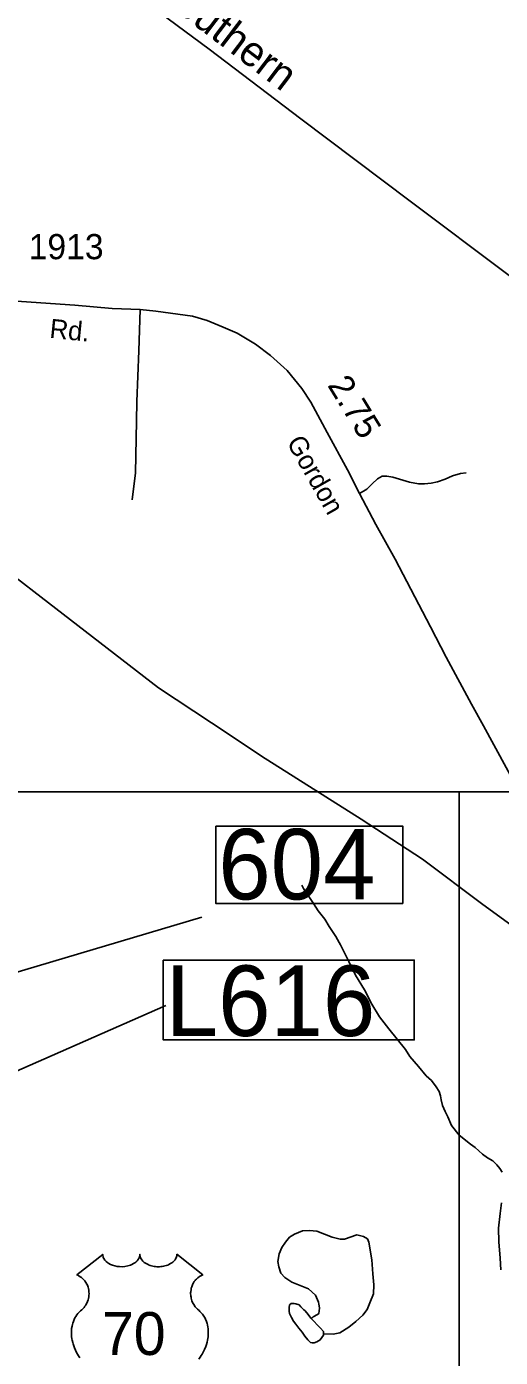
# Model space of a CAD drawing. Extents: x 2082433 to 2279600, y 546599 to 755198.
# Drawn here: x 2176960 to 2179314, y 671670 to 678274 of the extents above; entities that cross this region are included whole.
import ezdxf

# ---------------------------------------------------------------- set-up
doc = ezdxf.new("R2010")
doc.units = 0
for name, color, linetype in [('Exist Hydrographic Misc Water Feature', 7, 'Continuous'), ('Exist Railroad Mainline', 7, 'Continuous'), ('Exist Railroad Mainline Label', 7, 'Continuous'), ('Exist Road Non-System Type 51', 7, 'Continuous'), ('Exist Road Primary US Shield CELL', 7, 'Continuous'), ('Exist Road Primary US Shield Number Label', 7, 'Continuous'), ('Exist Road Primary US Structure Cantilever Sign Number Label', 7, 'Continuous'), ('Exist Road Primary US Structure Standard Bridge Number Label', 7, 'Continuous'), ('Exist Road Secondary Mileage Hundredths English Label', 7, 'Continuous'), ('Exist Road Secondary Type 51 Attributed', 7, 'Continuous'), ('Exist Road Secondary Type 51 Label', 7, 'Continuous'), ('Exist Road Secondary Type 51 Number Label', 7, 'Continuous'), ('Exist Utilities Electrical Transmission Line', 7, 'Continuous'), ('Map Preparation Inset Cut Line', 7, 'Continuous')]:
    doc.layers.add(name, color=color, linetype=linetype)

msp = doc.modelspace()

# ---------------------------------------------------------------- linework, layer by layer
at = {"layer": 'Exist Hydrographic Misc Water Feature'}
for points in [[(2178328.2, 674013.2), (2178336.2, 673997.4), (2178358.7, 673961.5), (2178384.8, 673921.5), (2178408.9, 673885.8), (2178441.1, 673844), (2178463.1, 673808.2), (2178495.7, 673758.3), (2178513.5, 673728.4), (2178519.7, 673716.6), (2178560.5, 673634.5), (2178594.7, 673566.9), (2178639, 673493.3), (2178675.7, 673423.2), (2178713.4, 673359.5), (2178760.2, 673299.8), (2178800.4, 673248.3), (2178842.6, 673198.4), (2178864.8, 673162.7), (2178907, 673112.9), (2178945.4, 673067), (2178971.6, 673043.1), (2178995.4, 673013.1), (2179009.7, 672989.5), (2179015.9, 672967.5), (2179020.2, 672947.4), (2179026.2, 672919.7), (2179040.3, 672889.6), (2179052.6, 672863.8), (2179070.7, 672819.7), (2179109.2, 672772.1), (2179165.2, 672728.3), (2179189, 672710.5), (2179225.3, 672678.7), (2179249.7, 672660.8), (2179275.5, 672645.2), (2179295.8, 672625), (2179311.6, 672607.2), (2179323.5, 672589.2)], [(2179318.6, 672437.4), (2179313, 672383.6), (2179305.2, 672311.3), (2179305.4, 672243.6), (2179312.2, 672161.4), (2179316.5, 672103.6)], [(2178434.6, 671786.7), (2178482.8, 671785), (2178517, 671791.2), (2178560.3, 671819.6), (2178596, 671847.4), (2178629.8, 671879.6), (2178651.9, 671907.9), (2178665.9, 671939.9), (2178683.7, 671985.9), (2178684.9, 672029.9), (2178680.8, 672084), (2178674.7, 672153.9), (2178659.9, 672241.7), (2178654.2, 672257.6), (2178634.1, 672269.6), (2178600.1, 672277.6), (2178540.2, 672257), (2178518, 672257.1), (2178478, 672266.8), (2178401.8, 672296.2), (2178365.9, 672300), (2178330.2, 672298.1), (2178291.7, 672281.6), (2178266.2, 672265.6), (2178245.9, 672241.4), (2178228.5, 672215.3), (2178214.6, 672183.3), (2178208.6, 672145.2), (2178212.9, 672119.5), (2178223, 672087.5), (2178243.5, 672065.4), (2178277.3, 672043.6), (2178335.7, 672019.8), (2178361.4, 672010.2), (2178395.6, 671978.3), (2178410, 671944.5), (2178412, 671934.5), (2178415.9, 671916.4), (2178413.7, 671898.5), (2178412, 671888.6), (2178407.9, 671884.4), (2178398.5, 671878.5), (2178390.1, 671874.5), (2178383.9, 671870.5), (2178378.2, 671866.2), (2178372.2, 671864.2)], [(2178372.2, 671864.2), (2178358.3, 671882.1), (2178343.7, 671900.1), (2178338, 671905.9), (2178322, 671920), (2178314, 671929.8), (2178298, 671935.8), (2178288, 671937.8), (2178274, 671937.8), (2178265.8, 671929.7), (2178264, 671915.8), (2178264.2, 671899.6), (2178266, 671887.5), (2178276.5, 671867.7), (2178286.5, 671850), (2178298.4, 671834), (2178312.6, 671814), (2178328.8, 671794.1), (2178342.9, 671774.2), (2178356.9, 671756.2), (2178371, 671744.3), (2178379.2, 671742.3), (2178389.1, 671742.4), (2178402.8, 671746.4), (2178419, 671756.6), (2178434.8, 671780.5), (2178434.6, 671786.7)], [(2178434.6, 671786.7), (2178435, 671798.8), (2178420.6, 671814.7), (2178372.2, 671864.2)]]:
    msp.add_lwpolyline(points, dxfattribs=at)
at = {"layer": 'Exist Railroad Mainline'}
msp.add_lwpolyline([(2175444.6, 679972.5), (2175540, 679904.5), (2176140.4, 679466.2), (2176419.5, 679245.7), (2176839, 678934.2), (2177459.6, 678463.9), (2177867.2, 678162.2), (2178322.8, 677817), (2178865, 677408.2), (2179350.9, 677043), (2180328.6, 676306.8), (2181228.1, 675626.2), (2182657.7, 674554.5), (2183491.1, 673944.5), (2185063.1, 672782.2), (2185747.9, 672273.9)], dxfattribs=at)
at = {"layer": 'Exist Road Non-System Type 51'}
for points in [[(2177524.4, 676870.7), (2177517.8, 676664.9), (2177507.9, 676413.1), (2177506.3, 676315.1), (2177501.3, 676060), (2177484.9, 675925.8)], [(2178614.1, 675956.3), (2178650.4, 675977.7), (2178676.7, 676005.6), (2178703, 676030.3), (2178726.1, 676043.5), (2178749.1, 676043.5), (2178778.8, 676038.6), (2178862.7, 676013.9), (2178907.2, 676005.6), (2178936.8, 676005.6), (2178969.7, 676008.9), (2179001, 676015.5), (2179038.8, 676028.7), (2179076.7, 676045.1), (2179116.2, 676056.7), (2179144.2, 676060)]]:
    msp.add_lwpolyline(points, dxfattribs=at)
at = {"layer": 'Exist Road Primary US Shield CELL'}
msp.add_lwpolyline([(2177225.4, 671667), (2177218.1, 671677.6), (2177213.5, 671685.4), (2177206.6, 671697.8), (2177202.9, 671705.6), (2177198, 671717), (2177194.2, 671727.5), (2177191, 671737.3), (2177189.3, 671743.6), (2177186.9, 671754.7), (2177185.4, 671762.5), (2177183.9, 671773.2), (2177183.1, 671784.5), (2177183, 671794.9), (2177183.3, 671803.6), (2177184.2, 671813.7), (2177185.9, 671824.4), (2177188, 671833.6), (2177189.9, 671840.2), (2177192.6, 671848.3), (2177196.2, 671857.2), (2177200.5, 671865.7), (2177204.5, 671872.7), (2177209.6, 671880.3), (2177214.6, 671886.8), (2177221.2, 671893.9), (2177228, 671900.5), (2177234.3, 671905.6), (2177241.7, 671912.9), (2177245.6, 671917.3), (2177250.3, 671923.4), (2177254, 671929.1), (2177257, 671934.2), (2177260.9, 671941.7), (2177263.2, 671947.4), (2177266.2, 671956), (2177267.7, 671962.1), (2177269.2, 671969.9), (2177270.2, 671977.3), (2177270.6, 671986.5), (2177270.3, 671994.1), (2177269.3, 672003), (2177267.7, 672011.5), (2177265.7, 672018.9), (2177262.5, 672027.4), (2177259.5, 672033.7), (2177254.6, 672042.1), (2177249.1, 672049.9), (2177243.5, 672056.3), (2177237.8, 672062), (2177232.3, 672066.3), (2177227.1, 672070), (2177220.6, 672074), (2177214.3, 672077.1), (2177210.3, 672078.7), (2177338.9, 672181.1), (2177339.2, 672175.8), (2177340.5, 672169.5), (2177341.5, 672166.2), (2177344.5, 672160), (2177349.3, 672152.6), (2177356.1, 672145.4), (2177363.8, 672139.1), (2177369, 672135.7), (2177377.7, 672131), (2177387.7, 672126.8), (2177398.8, 672123.7), (2177410.1, 672121.4), (2177422.5, 672120), (2177434.7, 672119.8), (2177447.9, 672120.8), (2177462.5, 672123.6), (2177469.3, 672125.3), (2177476.8, 672127.9), (2177483.8, 672130.8), (2177491.4, 672134.9), (2177497.6, 672138.8), (2177502.4, 672142.3), (2177509.2, 672148.9), (2177514.7, 672155.6), (2177517, 672159.4), (2177518.9, 672163.1), (2177521.6, 672170.8), (2177522.4, 672174.3), (2177522.9, 672181.4), (2177523.4, 672175.4), (2177524, 672171.7), (2177525, 672168), (2177526.5, 672164.2), (2177529.2, 672158.7), (2177532.3, 672154.1), (2177538, 672147.4), (2177541.6, 672144), (2177544.8, 672141.4), (2177553.6, 672135.4), (2177563.8, 672130.2), (2177568.8, 672128), (2177574, 672126.2), (2177580.5, 672124.2), (2177587.2, 672122.6), (2177593.9, 672121.4), (2177600.8, 672120.5), (2177607.8, 672119.9), (2177613.5, 672119.8), (2177620.4, 672119.9), (2177626.9, 672120.2), (2177633.5, 672121), (2177640.8, 672122.2), (2177646.6, 672123.5), (2177654.4, 672125.5), (2177661.4, 672128.1), (2177667.5, 672130.7), (2177675.5, 672134.9), (2177682, 672138.9), (2177686.7, 672142.7), (2177692.3, 672147.9), (2177697.6, 672154), (2177700.7, 672158.5), (2177702.9, 672163.2), (2177705, 672168), (2177706.2, 672173.2), (2177706.8, 672177.7), (2177707, 672181.5), (2177835.5, 672079.1), (2177832.5, 672077.9), (2177825.5, 672074.5), (2177820, 672071.2), (2177811.1, 672065), (2177807.3, 672061.6), (2177803.5, 672058), (2177800.1, 672054.2), (2177797, 672050.6), (2177793.3, 672045.5), (2177789.9, 672040.3), (2177786.6, 672034.6), (2177784.3, 672029.7), (2177780.3, 672019.3), (2177778.4, 672012.8), (2177777.2, 672007.2), (2177775.7, 671995.8), (2177775.3, 671990.3), (2177775.3, 671984.9), (2177775.6, 671979.2), (2177776.1, 671973.7), (2177777.1, 671968), (2177778, 671963), (2177779.6, 671956.9), (2177781.9, 671949.7), (2177784.7, 671942.8), (2177790.6, 671931.6), (2177798.2, 671920.2), (2177803.5, 671913.8), (2177808.9, 671908.4), (2177816.8, 671901.7), (2177821.1, 671897.9), (2177826, 671893), (2177834.1, 671883.6), (2177837.3, 671879.2), (2177840.6, 671874.3), (2177843.7, 671869.2), (2177846.7, 671863.7), (2177849.2, 671858.9), (2177853.7, 671847.9), (2177857, 671837.2), (2177858.5, 671831.6), (2177860.9, 671818.9), (2177861.8, 671812.7), (2177862.8, 671800.4), (2177862.8, 671785.5), (2177861.7, 671771.4), (2177859, 671754.9), (2177856.8, 671745), (2177853.4, 671733.5), (2177850.2, 671723.6), (2177844.3, 671708.9), (2177839.1, 671698.3), (2177832.3, 671685.8), (2177827.7, 671678.3), (2177822.3, 671670.2), (2177815.5, 671661)], dxfattribs=at)
at = {"layer": 'Exist Road Primary US Structure Cantilever Sign Number Label'}
msp.add_line((2175824.8, 672614.4), (2177652.5, 673416.3), dxfattribs=at)
msp.add_lwpolyline([(2177638.8, 673641.6), (2178885.7, 673641.6), (2178885.7, 673245), (2177638.8, 673245)], close=True, dxfattribs=at)
at = {"layer": 'Exist Road Primary US Structure Standard Bridge Number Label'}
msp.add_line((2175207.9, 673074.1), (2177830.6, 673854.6), dxfattribs=at)
msp.add_lwpolyline([(2177900.1, 674306.8), (2178829.1, 674306.8), (2178829.1, 673922.7), (2177900.1, 673922.7)], close=True, dxfattribs=at)
at = {"layer": 'Exist Road Secondary Type 51 Attributed'}
msp.add_lwpolyline([(2176692.7, 676925.9), (2177199.6, 676892.3), (2177386.1, 676875.6), (2177524.4, 676870.7), (2177601.8, 676862.5), (2177784.7, 676836.3), (2177856.5, 676815.4), (2177937.1, 676782.5), (2178005.9, 676752.6), (2178097.2, 676698.7), (2178171.3, 676641.1), (2178255.3, 676567), (2178327.7, 676477.3), (2178372.2, 676409.8), (2178452.8, 676260), (2178554.9, 676074), (2178614.1, 675956.3), (2178694.8, 675802.3), (2178791.9, 675631.1), (2178966.4, 675295.3), (2179043.8, 675145.5), (2179170.5, 674910.9), (2179229.8, 674803.9), (2179455.3, 674389.9)], dxfattribs=at)
at = {"layer": 'Exist Utilities Electrical Transmission Line'}
msp.add_lwpolyline([(2179547.9, 673684.5), (2179226.7, 673916.6), (2178927.5, 674142.9), (2178622.6, 674341), (2178127.1, 674654.1), (2177966.5, 674761.1), (2177615.2, 674993), (2176324.1, 675987.6), (2175808, 676382.4), (2175336, 676787.8), (2175205.4, 676906.8), (2175104.8, 677020.2), (2174955.8, 677205.4), (2174883.4, 677286.9), (2174766.6, 677404.2), (2174491.6, 677626.6), (2172361.2, 679266.1)], dxfattribs=at)
at = {"layer": 'Map Preparation Inset Cut Line'}
for points in [[(2151730.3, 712770.7), (2168818.9, 718725.2), (2222519.7, 718725.2), (2222519.7, 690019.9), (2207310.9, 690016.6), (2207310.9, 674476.7), (2146836.4, 674476.7), (2146836.4, 703813.9)], [(2115667.4, 674476.7), (2179108.5, 674476.7), (2179108.5, 645771.4), (2163899.7, 645768.1), (2163899.7, 630228.2), (2103425.3, 630228.2), (2103425.3, 662094.1)], [(2179108.5, 674476.7), (2254791.7, 674476.7), (2254791.7, 645771.4), (2239582.9, 645768.1), (2239582.9, 630228.2), (2179108.5, 630228.2)]]:
    msp.add_lwpolyline(points, close=True, dxfattribs=at)

# ---------------------------------------------------------------- texts
at = {"layer": 'Exist Railroad Mainline Label'}
msp.add_text('Southern', height=150, rotation=322.85338, dxfattribs=at).set_placement((2177582, 678440))
at = {"layer": 'Exist Road Primary US Shield Number Label'}
msp.add_text('70', height=212.5, dxfattribs=at).set_placement((2177334.7, 671681.8))
at = {"layer": 'Exist Road Primary US Structure Cantilever Sign Number Label'}
msp.add_text('L616', height=350, dxfattribs=at).set_placement((2177651.4, 673264.7))
at = {"layer": 'Exist Road Primary US Structure Standard Bridge Number Label'}
msp.add_text('604', height=350, dxfattribs=at).set_placement((2177912.6, 673942.4))
at = {"layer": 'Exist Road Secondary Mileage Hundredths English Label'}
msp.add_text('2.75', height=125, rotation=301.59374, dxfattribs=at).set_placement((2178452, 676494.4))
at = {"layer": 'Exist Road Secondary Type 51 Label'}
for s, rotation, p in [('Rd.', 354.25176, (2177071.6, 676729.9)), ('Gordon', 299.60864, (2178249.9, 676211.2))]:
    msp.add_text(s, height=95, rotation=rotation, dxfattribs=at).set_placement(p)
at = {"layer": 'Exist Road Secondary Type 51 Number Label'}
msp.add_text('1913', height=125, dxfattribs=at).set_placement((2176970.8, 677119.6))

doc.saveas('drawing.dxf')
